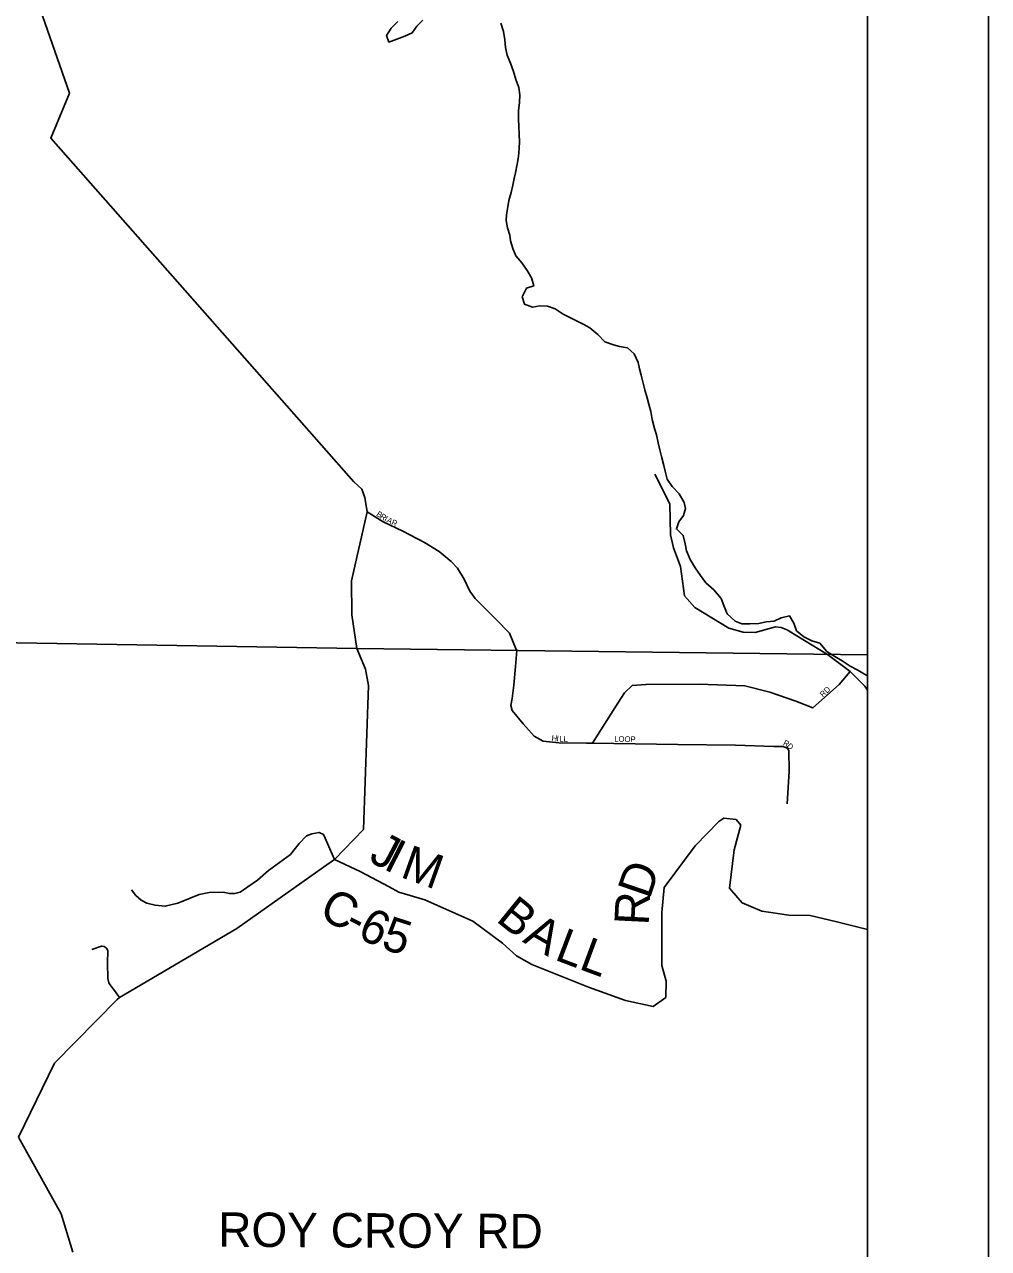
# Model space of a CAD drawing. Extents: x -22 to 431, y -18 to 160.
# Drawn here: x 330.402 to 331.995, y 155.732 to 157.754 of the extents above; entities that cross this region are included whole.
import ezdxf

# ---------------------------------------------------------------- set-up
doc = ezdxf.new("R2010")
doc.units = 0
for name, color, linetype in [('GM_X_Adjacent_County_Text', 7, 'Continuous'), ('GM_X_City_Street', 7, 'Continuous'), ('GM_X_City_Street_Text', 7, 'Continuous'), ('GM_X_County_Road', 7, 'Continuous'), ('GM_X_County_ROW', 7, 'Continuous'), ('GM_X_County_Subdivision', 7, 'Continuous'), ('GM_X_Major_River_Text', 7, 'Continuous'), ('GM_X_Minor_River_Text', 7, 'Continuous'), ('GM_X_Section', 7, 'Continuous'), ('GM_X_Township_ROW', 7, 'Continuous'), ('GM_X_Township_Subdivision', 7, 'Continuous')]:
    doc.layers.add(name, color=color, linetype=linetype)

msp = doc.modelspace()

# ---------------------------------------------------------------- linework, layer by layer
at = {"layer": 'GM_X_Adjacent_County_Text'}
for points in [[(331.6653, 156.7517), (331.6634, 156.7529), (331.6523, 156.7576), (331.6429, 156.7587), (331.6093, 156.7492), (331.5893, 156.7498), (331.5657, 156.7566), (331.5099, 156.7903), (331.4927, 156.8099), (331.4858, 156.8582), (331.4744, 156.8891), (331.4694, 156.9108), (331.4686, 156.962), (331.4434, 157.0109)], [(331.7949, 156.654), (331.7903, 156.6608), (331.7663, 156.6846), (331.729, 156.713), (331.6653, 156.7517)], [(330.9146, 156.3744), (330.9568, 156.3546), (331.005, 156.329), (331.0208, 156.3204), (331.0639, 156.3077), (331.143, 156.2725), (331.1922, 156.2362), (331.2151, 156.2151), (331.2403, 156.2007), (331.3342, 156.1635), (331.3954, 156.1414), (331.4407, 156.1317), (331.4618, 156.1466), (331.4621, 156.1732), (331.4553, 156.1991), (331.4552, 156.2867), (331.4588, 156.3281), (331.5105, 156.3968), (331.5493, 156.4369), (331.5577, 156.4425), (331.5778, 156.4404), (331.5857, 156.4312), (331.5745, 156.3903), (331.5669, 156.3267), (331.5878, 156.3029), (331.6206, 156.2888), (331.6649, 156.2821), (331.7005, 156.2817), (331.7443, 156.2716), (331.7949, 156.2589)]]:
    msp.add_lwpolyline(points, dxfattribs=at)
at = {"layer": 'GM_X_County_Road'}
msp.add_lwpolyline([(330.5789, 156.3241), (330.5863, 156.3146), (330.595, 156.307), (330.6047, 156.3022), (330.618, 156.2988), (330.6349, 156.2972), (330.6559, 156.302), (330.6763, 156.3107), (330.691, 156.3165), (330.7076, 156.3196), (330.731, 156.3204), (330.7407, 156.3183), (330.7497, 156.318), (330.7584, 156.3204), (330.7714, 156.3293), (330.7874, 156.3402), (330.8053, 156.356), (330.8417, 156.3827), (330.856, 156.401), (330.8682, 156.4133), (330.877, 156.4168), (330.889, 156.4189), (330.8962, 156.4155), (330.8991, 156.4095), (330.9146, 156.3744)], dxfattribs=at)
at = {"layer": 'GM_X_County_ROW'}
for points in [[(330.3922, 155.9159), (330.4518, 156.0381), (330.5552, 156.1431), (330.5592, 156.1465), (330.7531, 156.2605), (330.8962, 156.3618), (330.9146, 156.3744), (330.9622, 156.4236), (330.9704, 156.6616), (330.9659, 156.6885), (330.9511, 156.723), (330.9429, 156.7783), (330.9425, 156.8344), (330.9683, 156.9486), (330.9647, 156.9722), (330.9594, 156.9861), (330.9462, 156.9983), (330.4458, 157.5656), (330.4767, 157.6399), (330.4285, 157.7791), (330.323, 157.9508)], [(330.4823, 155.7258), (330.463, 155.7891), (330.3922, 155.9159)]]:
    msp.add_lwpolyline(points, dxfattribs=at)
at = {"layer": 'GM_X_Major_River_Text'}
for p, q in [((329.6796, 156.7437), (330.9511, 156.723)), ((330.9511, 156.723), (331.7949, 156.7121))]:
    msp.add_line(p, q, dxfattribs=at)
at = {"layer": 'GM_X_Minor_River_Text'}
msp.add_lwpolyline([(330.5592, 156.1465), (330.5508, 156.1579), (330.5448, 156.1656), (330.5419, 156.1706), (330.5401, 156.1778), (330.5396, 156.2032), (330.5398, 156.224), (330.5376, 156.2277), (330.5339, 156.2306), (330.5298, 156.2314), (330.5134, 156.2256)], dxfattribs=at)
at = {"layer": 'GM_X_Section'}
msp.add_line((331.7949, 159.9199), (331.7949, 147.6799), dxfattribs=at)
msp.add_lwpolyline([(319.3549, 160.1199), (331.9949, 160.1199), (331.9949, 147.4799), (319.3549, 147.4799)], close=True, dxfattribs=at)
at = {"layer": 'GM_X_Township_ROW'}
for points in [[(330.9683, 156.9486), (330.9946, 156.9322), (331.0271, 156.9164), (331.0633, 156.8977), (331.0876, 156.8829), (331.107, 156.8664), (331.1175, 156.8553), (331.1287, 156.8375), (331.1379, 156.8175), (331.1468, 156.8056), (331.1818, 156.7707), (331.2037, 156.7484), (331.2148, 156.7211)], [(331.2148, 156.7211), (331.2154, 156.7196), (331.2136, 156.6929), (331.2107, 156.6623), (331.2079, 156.6403), (331.2056, 156.6284), (331.2079, 156.6205), (331.226, 156.5984), (331.2441, 156.5781), (331.2593, 156.5696), (331.2853, 156.5668), (331.3309, 156.5663)], [(331.3309, 156.5663), (331.3407, 156.5662), (331.3776, 156.6248), (331.3934, 156.6494), (331.406, 156.6615), (331.4286, 156.6631), (331.5168, 156.6641), (331.5925, 156.661), (331.6334, 156.6505), (331.6765, 156.6358), (331.7049, 156.6248), (331.7479, 156.6636), (331.7663, 156.6846)], [(331.3407, 156.5662), (331.4816, 156.5643), (331.5767, 156.5633), (331.6403, 156.5612), (331.655, 156.5612), (331.6628, 156.558), (331.6649, 156.5544), (331.6655, 156.5202), (331.6623, 156.4661)]]:
    msp.add_lwpolyline(points, dxfattribs=at)
at = {"layer": 'GM_X_Township_Subdivision'}
for points in [[(331.0193, 157.7587), (331.008, 157.7477), (331.0005, 157.7351), (331.0044, 157.7245), (331.0172, 157.7295), (331.0308, 157.7345), (331.0425, 157.7396), (331.0504, 157.751), (331.0606, 157.7605)], [(331.1893, 157.7557), (331.1939, 157.7417), (331.1959, 157.7284), (331.1971, 157.7155), (331.1998, 157.7026), (331.2052, 157.6894), (331.2102, 157.6761), (331.214, 157.6629), (331.219, 157.6493), (331.2206, 157.6375), (331.2199, 157.6246), (331.2185, 157.611), (331.2182, 157.5977), (331.219, 157.5852), (331.2195, 157.5719), (331.2199, 157.5605), (331.2196, 157.5488), (331.2186, 157.5355), (331.2164, 157.5226), (331.2134, 157.5085), (331.2112, 157.499), (331.209, 157.488), (331.2061, 157.4759), (331.2023, 157.4629), (331.2002, 157.4493), (331.1987, 157.439), (331.198, 157.4295), (331.2003, 157.4174), (331.2042, 157.4057), (331.205, 157.3962), (331.2089, 157.3837), (331.2139, 157.3716), (331.2238, 157.3599), (331.2325, 157.3474)], [(331.2325, 157.3474), (331.2398, 157.335), (331.2437, 157.3217), (331.2316, 157.3182), (331.2245, 157.3038), (331.2283, 157.2913), (331.2416, 157.2868), (331.2537, 157.2888), (331.2666, 157.2885), (331.2791, 157.2836), (331.2924, 157.275), (331.3023, 157.2701), (331.3152, 157.2634), (331.3262, 157.2578), (331.3361, 157.2525), (331.3494, 157.2416), (331.3608, 157.2295), (331.3752, 157.2243), (331.3854, 157.2217), (331.3987, 157.2192), (331.4094, 157.2098), (331.4163, 157.1954), (331.4182, 157.1848), (331.4209, 157.1742), (331.4271, 157.1499), (331.431, 157.1371), (331.4345, 157.1242), (331.4368, 157.1143), (331.4391, 157.1011), (331.443, 157.0863), (331.4465, 157.0757), (331.4492, 157.0625), (331.4519, 157.0507), (331.455, 157.0375), (331.4585, 157.025), (331.4605, 157.0155), (331.4639, 157.0023), (331.4723, 156.9902), (331.4841, 156.9781), (331.4922, 156.9641), (331.4941, 156.9543), (331.4908, 156.9425), (331.4833, 156.9322), (331.4792, 156.9204), (331.4906, 156.9095), (331.4937, 156.8959), (331.496, 156.8841), (331.5018, 156.8701), (331.5102, 156.8562), (331.519, 156.8433), (331.5281, 156.8312), (331.5411, 156.8196), (331.5533, 156.8052), (331.5575, 156.7939), (331.5629, 156.7799), (331.5762, 156.7682), (331.5876, 156.7637), (331.6008, 156.7638), (331.6156, 156.7643), (331.6277, 156.767), (331.6405, 156.7682), (331.6526, 156.7736), (331.6659, 156.7767), (331.6731, 156.7646), (331.6777, 156.7522), (331.6899, 156.742), (331.7032, 156.7356), (331.7161, 156.7315), (331.7279, 156.718), (331.7408, 156.7097), (331.7533, 156.7022), (331.7663, 156.6939), (331.7788, 156.6868), (331.7902, 156.6804), (331.7949, 156.6774)]]:
    msp.add_lwpolyline(points, dxfattribs=at)

# ---------------------------------------------------------------- texts
at = {"layer": 'GM_X_City_Street'}
for s, rotation, p in [('J', 332.2558, (330.9692, 156.3722)), ('I', 333.0582, (330.9935, 156.3594)), ('M', 340.2879, (331.0214, 156.3458)), ('D', 71.0029, (331.4348, 156.3073)), ('C', 332.1904, (330.8863, 156.2799)), ('B', 320.9026, (331.1796, 156.2737)), ('R', 87.1105, (331.4333, 156.2648)), ('6', 334.0467, (330.9501, 156.2465)), ('-', 332.5719, (330.928, 156.258)), ('5', 342.0969, (330.9896, 156.2279)), ('A', 329.9417, (331.2238, 156.2387)), ('L', 339.2081, (331.2762, 156.2094)), ('L', 339.6931, (331.3164, 156.1941))]:
    msp.add_text(s, height=0.0568, rotation=rotation, dxfattribs=at).set_placement(p)
at = {"layer": 'GM_X_City_Street_Text'}
msp.add_text('ROY CROY RD', height=0.056818, rotation=359.6956, dxfattribs=at).set_placement((330.7223, 155.7347))
at = {"layer": 'GM_X_County_Subdivision'}
for s, rotation, p in [('B', 326.2695, (330.9826, 156.9427)), ('R', 326.2493, (330.9888, 156.9386)), ('I', 332.335, (330.996, 156.9338)), ('A', 333.7217, (330.9999, 156.9318)), ('R', 334.4658, (331.0075, 156.928)), ('RD', 42.8801, (331.7213, 156.6418)), ('H', 353.626, (331.2727, 156.5705)), ('I', 353.6286, (331.2809, 156.5696)), ('L', 358.5179, (331.2859, 156.5691)), ('L', 359.7142, (331.2928, 156.5689)), ('LOOP', 358.4097, (331.3766, 156.5689)), ('R', 334.0105, (331.6547, 156.5638)), ('D', 314.3663, (331.6608, 156.561))]:
    msp.add_text(s, height=0.00947, rotation=rotation, dxfattribs=at).set_placement(p)

doc.saveas('drawing.dxf')
